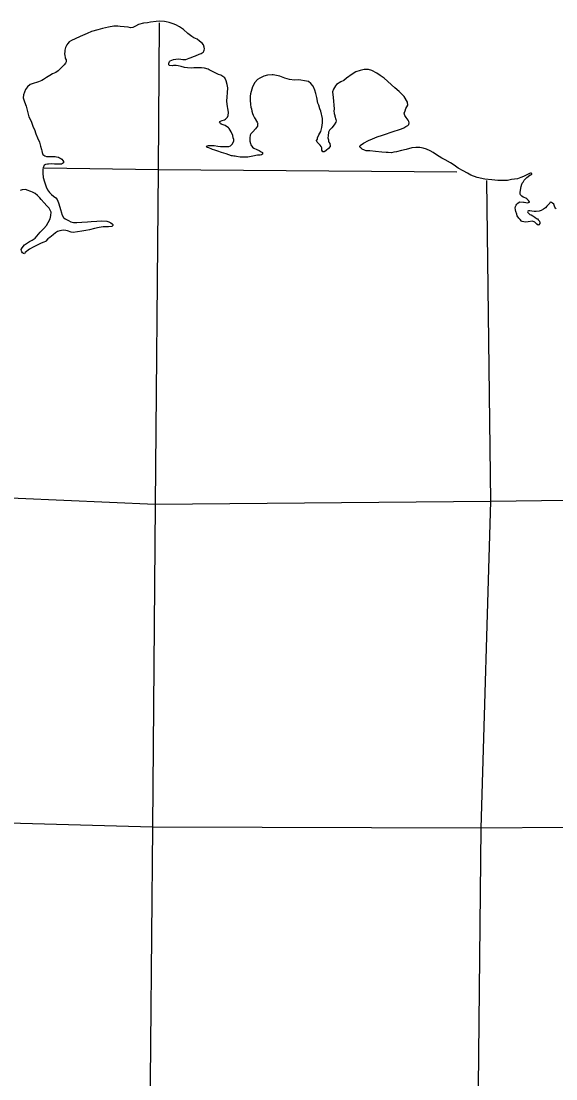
# Model space of a CAD drawing. Extents: x 369523 to 838377, y 495025 to 936819.
# Drawn here: x 551191 to 559827, y 800042 to 817115 of the extents above; entities that cross this region are included whole.
import ezdxf

# ---------------------------------------------------------------- set-up
doc = ezdxf.new("R2010")
doc.units = 0
doc.layers.add('Level 10', color=7, linetype='Continuous')
doc.layers.add('Level 22', color=7, linetype='Continuous')

msp = doc.modelspace()

# ---------------------------------------------------------------- linework, layer by layer
at = {"layer": 'Level 10'}
for points in [[(554527, 815710), (554523, 815734), (554513, 815826), (554519, 815894), (554526, 815960), (554528, 816036), (554516, 816090), (554504, 816150), (554482, 816200), (554414, 816242), (554380, 816256), (554227, 816331), (554213, 816339), (554153, 816357), (554104, 816361), (554046, 816364), (553978, 816360), (553942, 816358), (553880, 816360), (553832, 816366), (553774, 816381), (553726, 816391), (553696, 816399), (553650, 816397), (553636, 816395), (553586, 816401), (553574, 816409), (553574, 816421), (553576, 816435), (553582, 816445), (553588, 816463), (553596, 816473), (553624, 816487), (553652, 816497), (553688, 816503), (553729, 816507), (553771, 816502), (553801, 816496), (553833, 816496), (553849, 816496), (553903, 816518), (553935, 816526), (553975, 816542), (554009, 816556), (554067, 816583), (554101, 816595), (554129, 816613), (554135, 816619), (554144, 816633), (554146, 816645), (554150, 816667), (554148, 816697), (554136, 816735), (554116, 816761), (554074, 816793), (554032, 816825), (553980, 816847), (553946, 816867), (553884, 816914), (553812, 816980), (553748, 817024), (553690, 817056), (553646, 817074), (553580, 817093), (553536, 817105), (553506, 817109), (553432, 817115), (553370, 817107), (553278, 817096), (553230, 817090), (553166, 817080), (553088, 817060), (553037, 817033), (552997, 817015), (552955, 817009), (552919, 817017), (552789, 817030), (552755, 817034), (552689, 817032), (552603, 817020), (552505, 816997), (552428, 816973), (552326, 816949), (552260, 816918), (552144, 816868), (552063, 816828), (552005, 816803), (551967, 816781), (551945, 816755), (551927, 816731), (551907, 816687), (551897, 816649), (551896, 816621), (551894, 816591), (551896, 816555), (551900, 816533), (551904, 816519), (551910, 816509), (551916, 816493), (551918, 816485), (551920, 816473)], [(551920, 816473), (551918, 816457), (551908, 816439), (551884, 816409), (551849, 816373), (551819, 816346), (551789, 816314), (551753, 816286), (551699, 816262), (551655, 816236), (551603, 816207), (551554, 816175), (551524, 816155), (551470, 816135), (551440, 816127), (551404, 816115), (551338, 816090), (551294, 816056), (551261, 816014), (551229, 815928), (551225, 815876), (551243, 815812), (551272, 815740), (551316, 815568), (551344, 815520), (551358, 815484), (551387, 815404), (551405, 815368), (551429, 815298), (551455, 815232), (551485, 815162), (551504, 815096), (551518, 815042), (551526, 815020), (551532, 814996), (551540, 814964), (551560, 814952), (551574, 814940), (551602, 814930), (551632, 814928), (551676, 814929), (551712, 814929), (551738, 814929), (551760, 814927), (551792, 814917), (551812, 814907), (551830, 814897), (551846, 814885), (551864, 814867), (551874, 814849), (551876, 814829), (551842, 814809), (551806, 814807), (551780, 814809), (551730, 814809), (551684, 814811), (551633, 814808), (551619, 814808), (551587, 814802), (551565, 814790), (551555, 814772), (551545, 814752), (551543, 814720), (551541, 814662), (551545, 814590), (551566, 814522), (551594, 814442), (551616, 814390), (551650, 814348), (551680, 814316), (551712, 814292), (551750, 814262), (551772, 814236), (551797, 814184), (551815, 814110), (551825, 814074), (551841, 814020), (551849, 813994), (551875, 813946), (551901, 813923), (551955, 813897), (551995, 813877), (552037, 813865), (552091, 813865), (552173, 813869), (552263, 813878), (552321, 813880), (552413, 813884), (552489, 813891), (552573, 813885), (552609, 813875), (552619, 813869), (552639, 813857), (552659, 813845), (552671, 813835), (552673, 813819), (552657, 813799), (552601, 813795), (552517, 813793), (552453, 813786), (552377, 813770)], [(557217, 815337), (557287, 815361), (557333, 815377), (557373, 815394), (557405, 815412), (557434, 815430), (557452, 815448), (557458, 815472), (557452, 815496), (557442, 815514), (557408, 815558), (557390, 815590), (557380, 815632), (557392, 815670), (557407, 815704), (557435, 815760), (557433, 815806), (557377, 815898), (557295, 815978), (557225, 816040), (557054, 816193), (556992, 816235), (556936, 816273), (556854, 816321), (556804, 816336), (556734, 816334), (556668, 816320), (556596, 816296), (556539, 816261), (556447, 816193), (556401, 816159), (556357, 816135), (556286, 816094), (556266, 816072), (556234, 816018), (556222, 815976), (556224, 815924), (556228, 815890), (556237, 815818), (556243, 815764), (556245, 815696), (556243, 815670), (556247, 815626), (556247, 815624), (556255, 815590), (556259, 815580), (556276, 815530), (556280, 815504), (556276, 815482), (556248, 815440), (556210, 815393), (556170, 815353), (556155, 815321), (556149, 815263), (556147, 815229), (556153, 815197), (556153, 815177), (556163, 815159), (556175, 815139), (556183, 815103), (556181, 815089), (556156, 815059), (556118, 815025), (556096, 815009), (556084, 815005), (556064, 815007), (556048, 815032), (556046, 815068), (556038, 815094), (556021, 815114), (556005, 815130), (555971, 815164), (555959, 815186), (555975, 815212), (555979, 815230), (555999, 815279), (556031, 815333), (556048, 815399), (556058, 815475), (556058, 815523), (556056, 815543), (556033, 815661), (556017, 815699), (555997, 815757), (555985, 815793), (555967, 815881), (555953, 815945), (555936, 816001), (555910, 816063), (555872, 816111), (555832, 816143), (555798, 816145), (555678, 816170), (555606, 816162), (555524, 816174), (555450, 816193), (555368, 816225), (555262, 816249), (555248, 816249), (555169, 816242), (555111, 816226)], [(555111, 816226), (555045, 816196), (555011, 816174), (554963, 816124), (554926, 816055), (554896, 815941), (554888, 815903), (554888, 815841), (554897, 815767), (554903, 815725), (554909, 815697), (554917, 815663), (554927, 815623), (554937, 815597), (554947, 815577), (554959, 815553), (554979, 815523), (554983, 815517), (554995, 815499), (555002, 815485), (555008, 815469), (555012, 815457), (555010, 815445), (555006, 815421), (554978, 815377), (554932, 815331), (554900, 815297), (554890, 815277), (554883, 815232), (554885, 815180), (554895, 815138), (554903, 815118), (554927, 815082), (554949, 815065), (554997, 815041), (555035, 815025), (555067, 815005), (555087, 814993), (555091, 814983), (555087, 814967), (555073, 814955), (555051, 814953), (555009, 814951), (554932, 814934), (554852, 814922), (554804, 814918), (554768, 814918), (554730, 814920), (554670, 814931), (554650, 814933), (554628, 814933), (554604, 814939), (554590, 814943), (554500, 814971), (554426, 814997), (554366, 815014), (554318, 815034), (554284, 815044), (554260, 815052), (554236, 815064), (554222, 815068), (554202, 815076), (554194, 815078), (554190, 815082), (554186, 815092), (554190, 815100), (554202, 815104), (554218, 815110), (554250, 815110), (554308, 815108), (554366, 815098), (554412, 815093), (554486, 815091), (554516, 815089), (554544, 815093), (554575, 815105), (554601, 815127), (554625, 815177), (554625, 815207), (554617, 815231), (554609, 815267), (554585, 815329), (554550, 815383), (554538, 815393), (554486, 815429), (554470, 815437), (554438, 815449), (554424, 815453), (554420, 815457), (554408, 815469), (554400, 815475), (554394, 815483), (554398, 815495), (554410, 815499), (554440, 815511), (554476, 815521), (554494, 815533), (554526, 815563), (554534, 815591), (554538, 815640), (554527, 815710)], [(559231, 813937), (559205, 813975), (559195, 813997), (559181, 814041), (559177, 814067), (559173, 814077), (559171, 814097), (559177, 814125), (559187, 814143), (559195, 814159), (559213, 814175), (559233, 814193), (559248, 814201), (559304, 814193), (559318, 814192), (559344, 814186), (559368, 814182), (559388, 814186), (559400, 814192), (559402, 814200), (559388, 814218), (559360, 814246), (559342, 814260), (559314, 814270), (559300, 814274), (559280, 814289), (559258, 814311), (559250, 814327), (559252, 814351), (559264, 814418), (559268, 814448), (559277, 814482), (559285, 814500), (559297, 814516), (559317, 814548), (559329, 814564), (559361, 814592), (559379, 814610), (559413, 814632), (559425, 814636), (559433, 814640), (559439, 814646), (559441, 814652), (559435, 814658), (559431, 814662), (559427, 814664), (559391, 814648), (559361, 814632), (559305, 814610), (559263, 814592), (559209, 814569), (559109, 814557), (559048, 814545), (558990, 814541), (558888, 814542), (558794, 814552), (558680, 814564), (558558, 814591), (558452, 814629), (558402, 814659), (558328, 814700), (558252, 814740), (558186, 814790), (558128, 814826), (558040, 814878), (557988, 814903), (557902, 814955), (557847, 814993), (557799, 815021), (557737, 815049), (557683, 815066), (557633, 815074), (557566, 815078), (557502, 815070), (557412, 815045), (557336, 815025), (557252, 815005), (557210, 814999), (557172, 814992), (557120, 814994), (557084, 814996), (557017, 815002), (556915, 815012), (556823, 815019), (556799, 815019), (556765, 815021), (556761, 815023), (556737, 815035), (556701, 815051), (556683, 815065), (556669, 815075), (556661, 815093), (556667, 815107), (556718, 815147), (556800, 815187), (556864, 815216), (556944, 815246), (557026, 815276), (557093, 815294), (557149, 815315), (557217, 815337)], [(552377, 813770), (552297, 813748), (552236, 813738), (552174, 813727), (552102, 813715), (552032, 813705), (551998, 813711), (551942, 813729), (551914, 813734), (551872, 813740), (551816, 813732), (551776, 813718), (551748, 813696), (551707, 813664), (551653, 813621), (551623, 813599), (551591, 813565), (551583, 813557), (551557, 813545), (551515, 813529), (551430, 813490), (551384, 813468), (551328, 813436), (551256, 813378), (551244, 813360), (551230, 813362), (551214, 813374), (551204, 813392), (551196, 813410), (551194, 813428), (551210, 813456), (551246, 813502), (551327, 813558), (551369, 813582), (551415, 813610), (551497, 813709), (551560, 813767), (551598, 813819), (551628, 813867), (551662, 813926), (551669, 813976), (551675, 814030), (551659, 814064), (551643, 814094), (551607, 814132), (551565, 814180), (551517, 814237), (551495, 814263), (551457, 814301), (551415, 814333), (551373, 814355), (551348, 814367), (551288, 814389), (551267, 814395), (551205, 814390), (551175, 814384)], [(559834, 814087), (559824, 814095), (559810, 814113), (559804, 814129), (559792, 814159), (559774, 814177), (559756, 814187), (559738, 814193), (559728, 814179), (559706, 814157), (559684, 814131), (559660, 814103), (559626, 814081), (559589, 814060), (559557, 814046), (559507, 814040), (559479, 814042), (559437, 814050), (559409, 814052), (559387, 814052), (559377, 814050), (559367, 814038), (559373, 814026), (559385, 814016), (559407, 813996), (559427, 813986), (559455, 813970), (559489, 813950), (559515, 813932), (559531, 813922), (559543, 813910), (559561, 813884), (559567, 813862), (559567, 813850), (559555, 813828), (559541, 813822), (559521, 813840), (559487, 813872), (559449, 813884), (559379, 813877), (559332, 813871), (559310, 813875), (559284, 813881), (559272, 813887), (559250, 813911), (559231, 813937)]]:
    msp.add_lwpolyline(points, dxfattribs=at)
at = {"layer": 'Level 22'}
for points in [[(553420, 817087), (553406, 814715), (553358, 809312), (553313, 804107), (553265, 798842), (553184, 793581)], [(558230, 814676), (553406, 814715), (551563, 814740)], [(558499, 793568), (558567, 798867), (558622, 804090), (558779, 809361), (558712, 814544)], [(569299, 809297), (564093, 809429), (558779, 809361), (553358, 809312), (548925, 809508)], [(569342, 804011), (563941, 804133), (558622, 804090), (553313, 804107), (548857, 804231)]]:
    msp.add_lwpolyline(points, dxfattribs=at)

doc.saveas('drawing.dxf')
